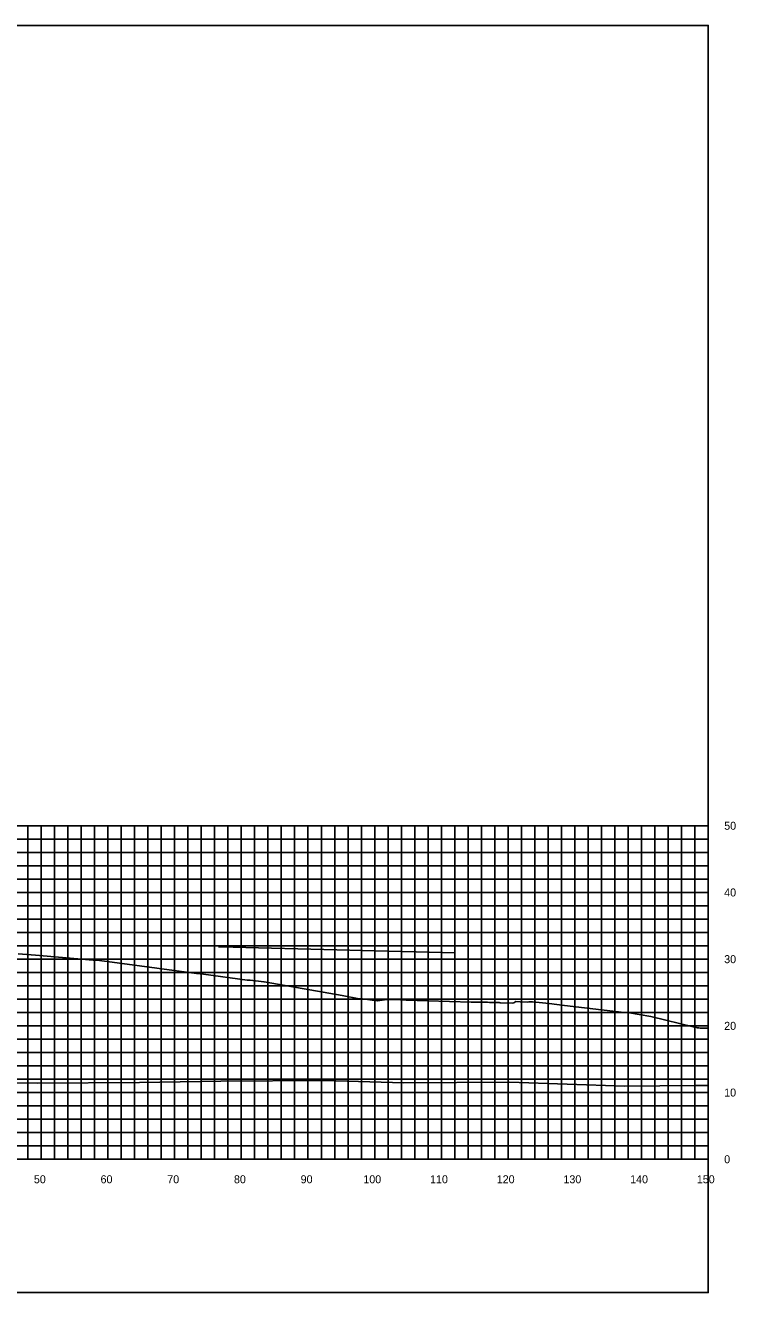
# Model space of a CAD drawing. Extents: x 1800880 to 1818864, y 245271 to 250560.
# Drawn here: x 1815813.2 to 1815919.7, y 245271.2 to 245461.2 of the extents above; entities that cross this region are included whole.
import ezdxf

# ---------------------------------------------------------------- set-up
doc = ezdxf.new("R2010")
doc.units = 0
for name, color, linetype in [('33', 7, 'Continuous'), ('CL-CNST', 7, 'Continuous'), ('DESIGN - DRAINAGE - Bridges', 7, 'Continuous'), ('Level 37', 7, 'Continuous'), ('Level 46', 7, 'Continuous'), ('Level 62', 7, 'Continuous')]:
    doc.layers.add(name, color=color, linetype=linetype)

msp = doc.modelspace()

# ---------------------------------------------------------------- linework, layer by layer
at = {"layer": 'CL-CNST'}
msp.add_lwpolyline([(1815812.1, 245322.04), (1815814.68, 245321.83), (1815823.36, 245321.08), (1815823.52, 245321.07), (1815823.88, 245321.07), (1815826.94, 245320.7), (1815838.82, 245319.11), (1815839.87, 245318.98), (1815846.41, 245318.11), (1815846.49, 245318.11), (1815846.86, 245318.11), (1815848.93, 245317.82), (1815848.98, 245317.82), (1815860.66, 245315.8), (1815863.21, 245315.3), (1815863.32, 245315.3), (1815863.71, 245315.3), (1815865.94, 245314.98), (1815865.99, 245314.98), (1815867.04, 245315.15), (1815868.18, 245315.18), (1815868.28, 245315.18), (1815868.39, 245315.18), (1815868.52, 245315.18), (1815870.26, 245315.11), (1815880, 245314.81), (1815882.02, 245314.78), (1815882.1, 245314.78), (1815882.46, 245314.77), (1815882.78, 245314.76), (1815883.05, 245314.75), (1815883.3, 245314.74), (1815883.52, 245314.74), (1815883.72, 245314.73), (1815883.89, 245314.73), (1815884.06, 245314.72), (1815884.2, 245314.72), (1815884.34, 245314.71), (1815886.19, 245314.62), (1815886.43, 245314.69), (1815886.69, 245314.87), (1815886.73, 245314.87), (1815887.35, 245314.84), (1815888.46, 245314.8), (1815888.67, 245314.83), (1815888.74, 245314.82), (1815888.82, 245314.82), (1815889.23, 245314.82), (1815891.71, 245314.58), (1815894.01, 245314.27), (1815902.94, 245313.22), (1815903.07, 245313.22), (1815903.45, 245313.22), (1815906.94, 245312.66), (1815913.48, 245311.04), (1815913.59, 245311.04), (1815913.96, 245310.96), (1815914.04, 245310.96), (1815914.13, 245310.94), (1815914.35, 245310.9), (1815914.4, 245310.89), (1815914.78, 245310.9), (1815914.86, 245310.9), (1815915.55, 245310.87)], dxfattribs=at)
at = {"layer": 'DESIGN - DRAINAGE - Bridges'}
for p, q in [((1815915.55, 245291.24), (1815915.55, 245341.24)), ((1815915.61, 245341.24), (1815915.55, 245341.24)), ((1815915.61, 245331.24), (1815915.55, 245331.24)), ((1815915.61, 245321.24), (1815915.55, 245321.24)), ((1815915.61, 245311.24), (1815915.55, 245311.24)), ((1815915.61, 245301.24), (1815915.55, 245301.24)), ((1815615.55, 245291.24), (1815915.55, 245291.24)), ((1815815.55, 245291.18), (1815815.55, 245291.24)), ((1815825.55, 245291.18), (1815825.55, 245291.24)), ((1815835.55, 245291.18), (1815835.55, 245291.24)), ((1815845.55, 245291.18), (1815845.55, 245291.24)), ((1815855.55, 245291.18), (1815855.55, 245291.24)), ((1815865.55, 245291.18), (1815865.55, 245291.24)), ((1815875.55, 245291.18), (1815875.55, 245291.24)), ((1815885.55, 245291.18), (1815885.55, 245291.24)), ((1815895.55, 245291.18), (1815895.55, 245291.24)), ((1815905.55, 245291.18), (1815905.55, 245291.24)), ((1815915.55, 245291.18), (1815915.55, 245291.24)), ((1815915.61, 245291.24), (1815915.55, 245291.24))]:
    msp.add_line(p, q, dxfattribs=at)
at = {"layer": 'Level 37'}
msp.add_lwpolyline([(1815615.55, 245271.24), (1815915.55, 245271.24), (1815915.55, 245461.24), (1815615.55, 245461.24)], close=True, dxfattribs=at)
at = {"layer": 'Level 46'}
for p, q in [((1815615.55, 245341.24), (1815915.55, 245341.24)), ((1815813.55, 245291.24), (1815813.55, 245341.24)), ((1815815.55, 245291.24), (1815815.55, 245341.24)), ((1815817.55, 245291.24), (1815817.55, 245341.24)), ((1815819.55, 245291.24), (1815819.55, 245341.24)), ((1815821.55, 245291.24), (1815821.55, 245341.24)), ((1815823.55, 245291.24), (1815823.55, 245341.24)), ((1815825.55, 245291.24), (1815825.55, 245341.24)), ((1815827.55, 245291.24), (1815827.55, 245341.24)), ((1815829.55, 245291.24), (1815829.55, 245341.24)), ((1815831.55, 245291.24), (1815831.55, 245341.24)), ((1815833.55, 245291.24), (1815833.55, 245341.24)), ((1815835.55, 245291.24), (1815835.55, 245341.24)), ((1815837.55, 245291.24), (1815837.55, 245341.24)), ((1815839.55, 245291.24), (1815839.55, 245341.24)), ((1815841.55, 245291.24), (1815841.55, 245341.24)), ((1815843.55, 245291.24), (1815843.55, 245341.24)), ((1815845.55, 245291.24), (1815845.55, 245341.24)), ((1815847.55, 245291.24), (1815847.55, 245341.24)), ((1815849.55, 245291.24), (1815849.55, 245341.24)), ((1815851.55, 245291.24), (1815851.55, 245341.24)), ((1815853.55, 245291.24), (1815853.55, 245341.24)), ((1815855.55, 245291.24), (1815855.55, 245341.24)), ((1815857.55, 245291.24), (1815857.55, 245341.24)), ((1815859.55, 245291.24), (1815859.55, 245341.24)), ((1815861.55, 245291.24), (1815861.55, 245341.24)), ((1815863.55, 245291.24), (1815863.55, 245341.24)), ((1815865.55, 245291.24), (1815865.55, 245341.24)), ((1815867.55, 245291.24), (1815867.55, 245341.24)), ((1815869.55, 245291.24), (1815869.55, 245341.24)), ((1815871.55, 245291.24), (1815871.55, 245341.24)), ((1815873.55, 245291.24), (1815873.55, 245341.24)), ((1815875.55, 245291.24), (1815875.55, 245341.24)), ((1815877.55, 245291.24), (1815877.55, 245341.24)), ((1815879.55, 245291.24), (1815879.55, 245341.24)), ((1815881.55, 245291.24), (1815881.55, 245341.24)), ((1815883.55, 245291.24), (1815883.55, 245341.24)), ((1815885.55, 245291.24), (1815885.55, 245341.24)), ((1815887.55, 245291.24), (1815887.55, 245341.24)), ((1815889.55, 245291.24), (1815889.55, 245341.24)), ((1815891.55, 245291.24), (1815891.55, 245341.24)), ((1815893.55, 245291.24), (1815893.55, 245341.24)), ((1815895.55, 245291.24), (1815895.55, 245341.24)), ((1815897.55, 245291.24), (1815897.55, 245341.24)), ((1815899.55, 245291.24), (1815899.55, 245341.24)), ((1815901.55, 245291.24), (1815901.55, 245341.24)), ((1815903.55, 245291.24), (1815903.55, 245341.24)), ((1815905.55, 245291.24), (1815905.55, 245341.24)), ((1815907.55, 245291.24), (1815907.55, 245341.24)), ((1815909.55, 245291.24), (1815909.55, 245341.24)), ((1815911.55, 245291.24), (1815911.55, 245341.24)), ((1815913.55, 245291.24), (1815913.55, 245341.24)), ((1815915.55, 245291.24), (1815915.55, 245341.24)), ((1815615.55, 245339.24), (1815915.55, 245339.24)), ((1815615.55, 245337.24), (1815915.55, 245337.24)), ((1815615.55, 245335.24), (1815915.55, 245335.24)), ((1815615.55, 245333.24), (1815915.55, 245333.24)), ((1815615.55, 245331.24), (1815915.55, 245331.24)), ((1815615.55, 245329.24), (1815915.55, 245329.24)), ((1815615.55, 245327.24), (1815915.55, 245327.24)), ((1815615.55, 245325.24), (1815915.55, 245325.24)), ((1815615.55, 245323.24), (1815915.55, 245323.24)), ((1815615.55, 245321.24), (1815915.55, 245321.24)), ((1815615.55, 245319.24), (1815915.55, 245319.24)), ((1815615.55, 245317.24), (1815915.55, 245317.24)), ((1815615.55, 245315.24), (1815915.55, 245315.24)), ((1815615.55, 245313.24), (1815915.55, 245313.24)), ((1815615.55, 245311.24), (1815915.55, 245311.24)), ((1815615.55, 245309.24), (1815915.55, 245309.24)), ((1815615.55, 245307.24), (1815915.55, 245307.24)), ((1815615.55, 245305.24), (1815915.55, 245305.24)), ((1815615.55, 245303.24), (1815915.55, 245303.24)), ((1815615.55, 245301.24), (1815915.55, 245301.24)), ((1815615.55, 245299.24), (1815915.55, 245299.24)), ((1815615.55, 245297.24), (1815915.55, 245297.24)), ((1815615.55, 245295.24), (1815915.55, 245295.24)), ((1815615.55, 245293.24), (1815915.55, 245293.24)), ((1815615.55, 245291.24), (1815915.55, 245291.24))]:
    msp.add_line(p, q, dxfattribs=at)
at = {"layer": 'Level 62'}
for points in [[(1815842.14, 245323.11), (1815844.33, 245323.06), (1815848.15, 245322.96), (1815855.99, 245322.75), (1815867.62, 245322.45), (1815871.78, 245322.34), (1815877.66, 245322.19)], [(1815615.55, 245303.07), (1815635.98, 245302.94), (1815640.47, 245302.94), (1815663.74, 245302.77), (1815670.86, 245302.79), (1815691.49, 245302.64), (1815700.82, 245302.67), (1815719.25, 245302.61), (1815730.46, 245302.67), (1815747, 245302.69), (1815759.85, 245302.76), (1815774.76, 245302.5), (1815789.02, 245302.58), (1815802.52, 245302.73), (1815814.95, 245302.64), (1815830.27, 245302.74), (1815842.47, 245302.94), (1815858.03, 245303.04), (1815869.94, 245302.71), (1815885.78, 245302.81), (1815903.03, 245302.21), (1815913.54, 245302.29), (1815915.55, 245302.29)]]:
    msp.add_lwpolyline(points, dxfattribs=at)

# ---------------------------------------------------------------- texts
for s, p in [('50', (1815814.45, 245287.64)), ('60', (1815824.45, 245287.64)), ('70', (1815834.45, 245287.64)), ('80', (1815844.45, 245287.64)), ('90', (1815854.45, 245287.64)), ('100', (1815863.85, 245287.64)), ('110', (1815873.85, 245287.64)), ('120', (1815883.85, 245287.64)), ('130', (1815893.85, 245287.64)), ('140', (1815903.85, 245287.64)), ('150', (1815913.85, 245287.64))]:
    msp.add_text(s, height=1.2).set_placement(p)
at = {"layer": '33'}
for s, p in [('50', (1815917.95, 245340.64)), ('40', (1815917.95, 245330.64)), ('30', (1815917.95, 245320.64)), ('20', (1815917.95, 245310.64)), ('10', (1815917.95, 245300.64)), ('0', (1815917.95, 245290.64))]:
    msp.add_text(s, height=1.2, dxfattribs=at).set_placement(p)

doc.saveas('drawing.dxf')
